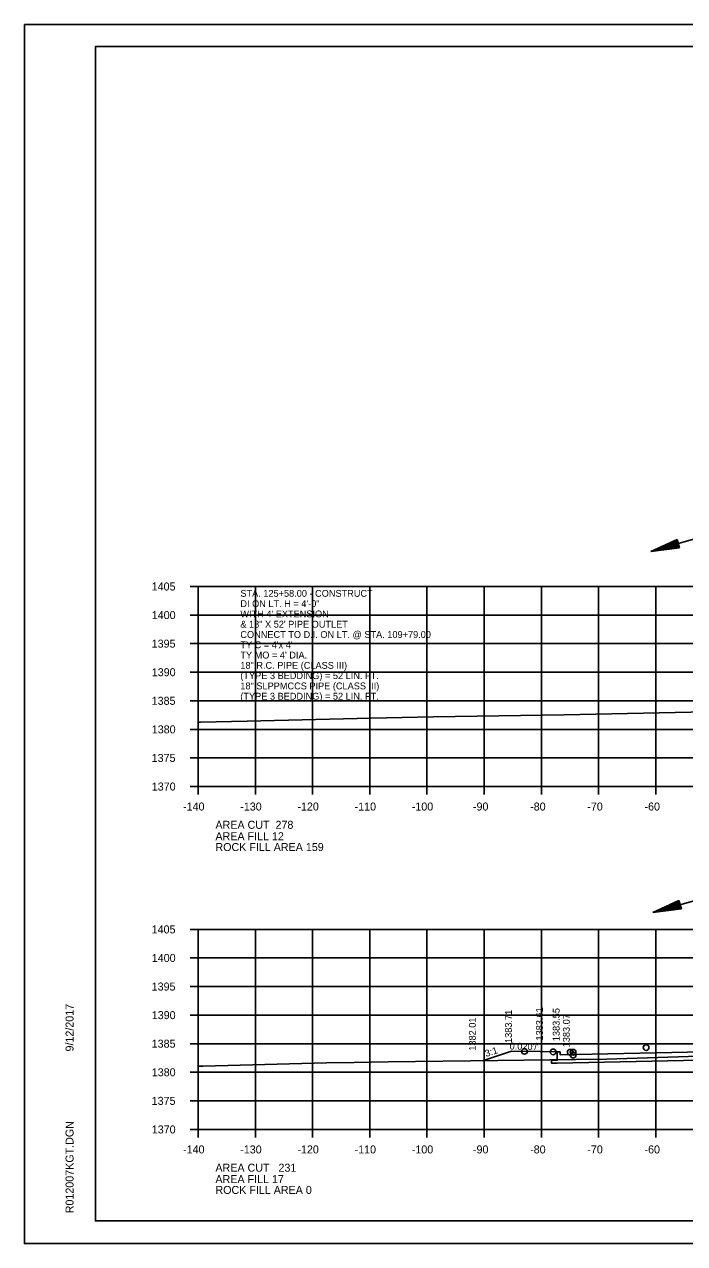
# Model space of a CAD drawing. Extents: x 1374311 to 1383814, y 384102 to 406278.
# Drawn here: x 1381458.2 to 1381573.7, y 386458 to 386671.3 of the extents above; entities that cross this region are included whole.
import ezdxf

# ---------------------------------------------------------------- set-up
doc = ezdxf.new("R2010")
doc.units = 0
for name, color, linetype in [('R_Axis', 7, 'Continuous'), ('R_Axis Annot', 7, 'Continuous'), ('R_Border', 7, 'Continuous'), ('R_Draft', 7, 'Continuous'), ('R_Exist Surface', 7, 'Continuous'), ('R_Fin Surface', 7, 'Continuous'), ('R_Grid', 7, 'Continuous'), ('R_No Plot', 7, 'Continuous'), ('R_Water', 7, 'Continuous'), ('R_Water Annot', 7, 'Continuous'), ('R_Xsect Elev', 7, 'Continuous'), ('R_Xsect Slope', 7, 'Continuous')]:
    doc.layers.add(name, color=color, linetype=linetype)

msp = doc.modelspace()

# ---------------------------------------------------------------- linework, layer by layer
at = {"layer": 'R_Axis'}
for p, q in [((1381487.26, 386572.96), (1381488.66, 386572.96)), ((1381488.66, 386537.96), (1381488.66, 386572.96)), ((1381487.26, 386567.96), (1381488.66, 386567.96)), ((1381487.26, 386562.96), (1381488.66, 386562.96)), ((1381487.26, 386557.96), (1381488.66, 386557.96)), ((1381487.26, 386552.96), (1381488.66, 386552.96)), ((1381487.26, 386547.96), (1381488.66, 386547.96)), ((1381487.26, 386542.96), (1381488.66, 386542.96)), ((1381487.26, 386537.96), (1381488.66, 386537.96)), ((1381488.66, 386537.96), (1381768.66, 386537.96)), ((1381488.66, 386536.56), (1381488.66, 386537.96)), ((1381498.66, 386536.56), (1381498.66, 386537.96)), ((1381508.66, 386536.56), (1381508.66, 386537.96)), ((1381518.66, 386536.56), (1381518.66, 386537.96)), ((1381528.66, 386536.56), (1381528.66, 386537.96)), ((1381538.66, 386536.56), (1381538.66, 386537.96)), ((1381548.66, 386536.56), (1381548.66, 386537.96)), ((1381558.66, 386536.56), (1381558.66, 386537.96)), ((1381568.66, 386536.56), (1381568.66, 386537.96)), ((1381487.26, 386512.96), (1381488.66, 386512.96)), ((1381488.66, 386477.96), (1381488.66, 386512.96)), ((1381487.26, 386507.96), (1381488.66, 386507.96)), ((1381487.26, 386502.96), (1381488.66, 386502.96)), ((1381487.26, 386497.96), (1381488.66, 386497.96)), ((1381487.26, 386492.96), (1381488.66, 386492.96)), ((1381487.26, 386487.96), (1381488.66, 386487.96)), ((1381487.26, 386482.96), (1381488.66, 386482.96)), ((1381487.26, 386477.96), (1381488.66, 386477.96)), ((1381488.66, 386477.96), (1381768.66, 386477.96)), ((1381488.66, 386476.56), (1381488.66, 386477.96)), ((1381498.66, 386476.56), (1381498.66, 386477.96)), ((1381508.66, 386476.56), (1381508.66, 386477.96)), ((1381518.66, 386476.56), (1381518.66, 386477.96)), ((1381528.66, 386476.56), (1381528.66, 386477.96)), ((1381538.66, 386476.56), (1381538.66, 386477.96)), ((1381548.66, 386476.56), (1381548.66, 386477.96)), ((1381558.66, 386476.56), (1381558.66, 386477.96)), ((1381568.66, 386476.56), (1381568.66, 386477.96))]:
    msp.add_line(p, q, dxfattribs=at)
at = {"layer": 'R_Border'}
for p, q in [((1381470.66, 386667.42), (1381786.84, 386667.42)), ((1381470.66, 386461.96), (1381470.66, 386667.42)), ((1381470.66, 386461.96), (1381470.66, 386461.96)), ((1381786.84, 386461.96), (1381470.66, 386461.96))]:
    msp.add_line(p, q, dxfattribs=at)
at = {"layer": 'R_Draft'}
for p, q in [((1381572.42, 386581.19), (1381567.83, 386579.08)), ((1381572.46, 386581.07), (1381568.63, 386579.31)), ((1381572.49, 386580.94), (1381569.45, 386579.55)), ((1381572.53, 386580.82), (1381570.25, 386579.78)), ((1381572.56, 386580.7), (1381571.07, 386580.02)), ((1381572.6, 386580.58), (1381571.87, 386580.25)), ((1381572.42, 386581.19), (1381572.84, 386579.74)), ((1381572.84, 386579.74), (1381567.83, 386579.08)), ((1381572.8, 386579.86), (1381568.63, 386579.31)), ((1381572.77, 386579.99), (1381569.45, 386579.55)), ((1381572.73, 386580.11), (1381570.25, 386579.78)), ((1381572.7, 386580.23), (1381571.07, 386580.02)), ((1381572.66, 386580.35), (1381571.87, 386580.25)), ((1381572.73, 386517.99), (1381568.14, 386515.89)), ((1381573.15, 386516.55), (1381568.14, 386515.89)), ((1381572.77, 386517.87), (1381568.94, 386516.12)), ((1381573.11, 386516.67), (1381568.94, 386516.12)), ((1381572.8, 386517.75), (1381569.76, 386516.36)), ((1381573.08, 386516.79), (1381569.76, 386516.36)), ((1381572.84, 386517.63), (1381570.56, 386516.59)), ((1381573.04, 386516.91), (1381570.56, 386516.59)), ((1381572.87, 386517.5), (1381571.38, 386516.82)), ((1381573.01, 386517.04), (1381571.38, 386516.82)), ((1381572.91, 386517.38), (1381572.18, 386517.05)), ((1381572.97, 386517.16), (1381572.18, 386517.05)), ((1381572.73, 386517.99), (1381573.15, 386516.55))]:
    msp.add_line(p, q, dxfattribs=at)
at = {"layer": 'R_Exist Surface'}
for points in [[(1381488.66, 386549.21), (1381489.04, 386549.21), (1381497.19, 386549.4), (1381518.85, 386549.94), (1381529.77, 386550.13), (1381552.65, 386550.48), (1381577.62, 386551.05)], [(1381488.66, 386489.02), (1381489.54, 386489.05), (1381511.07, 386489.61), (1381515.95, 386489.69), (1381521.88, 386489.76), (1381541.03, 386490.03), (1381554.69, 386490.17), (1381560.05, 386490.26), (1381579.73, 386490.89)]]:
    msp.add_lwpolyline(points, dxfattribs=at)
at = {"layer": 'R_Fin Surface'}
for points in [[(1381538.35, 386489.97), (1381543.44, 386491.67), (1381548.44, 386491.57), (1381551.44, 386491.51), (1381551.94, 386491.51), (1381551.95, 386491.01), (1381593.75, 386491.9), (1381628.66, 386492.65), (1381660.66, 386493.29), (1381664.57, 386493.36), (1381664.58, 386493.86), (1381665.08, 386493.86), (1381668.08, 386493.92), (1381673.08, 386494.02), (1381689.72, 386499.57)], [(1381551.43, 386489.56), (1381550.44, 386489.54), (1381550.45, 386490.04), (1381551.45, 386490.05), (1381551.44, 386491.51)], [(1381665.12, 386491.89), (1381628.66, 386491.16), (1381551.43, 386489.56)]]:
    msp.add_lwpolyline(points, dxfattribs=at)
at = {"layer": 'R_Grid'}
for p, q in [((1381488.66, 386572.96), (1381768.66, 386572.96)), ((1381488.66, 386537.96), (1381488.66, 386572.96)), ((1381498.66, 386537.96), (1381498.66, 386572.96)), ((1381508.66, 386537.96), (1381508.66, 386572.96)), ((1381518.66, 386537.96), (1381518.66, 386572.96)), ((1381528.66, 386537.96), (1381528.66, 386572.96)), ((1381538.66, 386537.96), (1381538.66, 386572.96)), ((1381548.66, 386537.96), (1381548.66, 386572.96)), ((1381558.66, 386537.96), (1381558.66, 386572.96)), ((1381568.66, 386537.96), (1381568.66, 386572.96)), ((1381488.66, 386567.96), (1381768.66, 386567.96)), ((1381488.66, 386562.96), (1381768.66, 386562.96)), ((1381488.66, 386557.96), (1381768.66, 386557.96)), ((1381488.66, 386552.96), (1381768.66, 386552.96)), ((1381488.66, 386547.96), (1381768.66, 386547.96)), ((1381488.66, 386542.96), (1381768.66, 386542.96)), ((1381488.66, 386537.96), (1381768.66, 386537.96)), ((1381488.66, 386512.96), (1381768.66, 386512.96)), ((1381488.66, 386477.96), (1381488.66, 386512.96)), ((1381498.66, 386477.96), (1381498.66, 386512.96)), ((1381508.66, 386477.96), (1381508.66, 386512.96)), ((1381518.66, 386477.96), (1381518.66, 386512.96)), ((1381528.66, 386477.96), (1381528.66, 386512.96)), ((1381538.66, 386477.96), (1381538.66, 386512.96)), ((1381548.66, 386477.96), (1381548.66, 386512.96)), ((1381558.66, 386477.96), (1381558.66, 386512.96)), ((1381568.66, 386477.96), (1381568.66, 386512.96)), ((1381488.66, 386507.96), (1381768.66, 386507.96)), ((1381488.66, 386502.96), (1381768.66, 386502.96)), ((1381488.66, 386497.96), (1381768.66, 386497.96)), ((1381488.66, 386492.96), (1381768.66, 386492.96)), ((1381488.66, 386487.96), (1381768.66, 386487.96)), ((1381488.66, 386482.96), (1381768.66, 386482.96)), ((1381488.66, 386477.96), (1381768.66, 386477.96))]:
    msp.add_line(p, q, dxfattribs=at)
at = {"layer": 'R_No Plot'}
for p, q in [((1381458.26, 386671.32), (1381791.59, 386671.32)), ((1381458.26, 386457.98), (1381791.59, 386457.98))]:
    msp.add_line(p, q, dxfattribs=at)
for points in [[(1381458.25, 386671.32), (1381791.59, 386671.32), (1381791.59, 386457.98), (1381458.25, 386457.98)], [(1381704.58, 386667.42), (1381704.58, 386657.54), (1381740.31, 386657.54), (1381740.31, 386654.62), (1381763.51, 386654.62), (1381763.51, 386631.41), (1381786.84, 386631.41), (1381786.84, 386461.96), (1381470.66, 386461.96), (1381470.66, 386667.42)]]:
    msp.add_lwpolyline(points, close=True, dxfattribs=at)
for centre in [(1381545.71, 386491.62), (1381545.71, 386491.62), (1381545.71, 386491.62), (1381550.71, 386491.52), (1381550.71, 386491.52), (1381550.71, 386491.52), (1381553.71, 386491.46), (1381553.71, 386491.46), (1381553.71, 386491.46), (1381554.21, 386491.46), (1381554.21, 386491.46), (1381554.21, 386491.46), (1381554.22, 386490.96), (1381566.98, 386492.29)]:
    msp.add_circle(centre, 0.5, dxfattribs=at)
at = {"layer": 'R_Water'}
for p, q in [((1381577.92, 386581.98), (1381567.83, 386579.08)), ((1381578.23, 386518.79), (1381568.14, 386515.89))]:
    msp.add_line(p, q, dxfattribs=at)

# ---------------------------------------------------------------- texts
at = {"layer": 'R_Axis Annot'}
for s, p in [('1405', (1381480.51, 386572.26)), ('1400', (1381480.53, 386567.26)), ('1395', (1381480.51, 386562.26)), ('1390', (1381480.53, 386557.26)), ('1385', (1381480.51, 386552.26)), ('1380', (1381480.53, 386547.26)), ('1375', (1381480.51, 386542.26)), ('1370', (1381480.53, 386537.26)), ('-140', (1381486, 386533.76)), ('-130', (1381496, 386533.76)), ('-120', (1381506, 386533.76)), ('-110', (1381516, 386533.76)), ('-100', (1381526, 386533.76)), ('-90', (1381536.7, 386533.76)), ('-80', (1381546.7, 386533.76)), ('-70', (1381556.7, 386533.76)), ('-60', (1381566.7, 386533.76)), ('AREA CUT  278', (1381491.66, 386530.56)), ('AREA FILL 12', (1381491.66, 386528.56)), ('ROCK FILL AREA 159', (1381491.66, 386526.67)), ('1405', (1381480.51, 386512.26)), ('1400', (1381480.53, 386507.26)), ('1395', (1381480.51, 386502.26)), ('1390', (1381480.53, 386497.26)), ('1385', (1381480.51, 386492.26)), ('1380', (1381480.53, 386487.26)), ('1375', (1381480.51, 386482.26)), ('1370', (1381480.53, 386477.26)), ('-140', (1381486, 386473.76)), ('-130', (1381496, 386473.76)), ('-120', (1381506, 386473.76)), ('-110', (1381516, 386473.76)), ('-100', (1381526, 386473.76)), ('-90', (1381536.7, 386473.76)), ('-80', (1381546.7, 386473.76)), ('-70', (1381556.7, 386473.76)), ('-60', (1381566.7, 386473.76)), ('AREA CUT   231', (1381491.66, 386470.56)), ('AREA FILL 17', (1381491.66, 386468.56)), ('ROCK FILL AREA 0', (1381491.66, 386466.67))]:
    msp.add_text(s, height=1.4, dxfattribs=at).set_placement(p)
at = {"layer": 'R_Border'}
for s, p in [('9/12/2017', (1381466.85, 386491.6)), ('R012007KGT.DGN', (1381466.85, 386463.29))]:
    msp.add_text(s, height=1.4, rotation=90, dxfattribs=at).set_placement(p)
at = {"layer": 'R_Water Annot'}
for s, p in [('STA. 125+58.00 - CONSTRUCT', (1381496.02, 386571.16)), ('DI ON LT. H = 4\'-0"', (1381496.02, 386569.36)), ("WITH 4' EXTENSION ", (1381496.02, 386567.56)), ('& 18" X 52\' PIPE OUTLET', (1381496.02, 386565.76)), ('CONNECT TO D.I. ON LT. @ STA. 109+79.00', (1381496.02, 386563.96)), ("TY C = 4'x 4'", (1381496.02, 386562.16)), ("TY MO = 4' DIA.", (1381496.02, 386560.36)), ('18" R.C. PIPE (CLASS III)', (1381496.02, 386558.56)), ('(TYPE 3 BEDDING) = 52 LIN. FT.', (1381496.02, 386556.76)), ('18" SLPPMCCS PIPE (CLASS III)', (1381496.02, 386554.96)), ('(TYPE 3 BEDDING) = 52 LIN. FT.', (1381496.02, 386553.16))]:
    msp.add_text(s, height=1.2, dxfattribs=at).set_placement(p)
at = {"layer": 'R_Xsect Elev'}
for s, p in [('1382.01', (1381537.19, 386491.74)), ('1383.71', (1381543.51, 386493.09)), ('1383.61', (1381548.92, 386493.52)), ('1383.55', (1381551.86, 386493.4)), ('1383.07', (1381553.63, 386492.33))]:
    msp.add_text(s, height=1.2, rotation=90, dxfattribs=at).set_placement(p)
at = {"layer": 'R_Xsect Slope'}
for s, rotation, p in [("0.020'/'", 358.8542, (1381543.1, 386491.95)), ('3:1', 18.4349, (1381539.02, 386490.62))]:
    msp.add_text(s, height=1.2, rotation=rotation, dxfattribs=at).set_placement(p)

doc.saveas('drawing.dxf')
